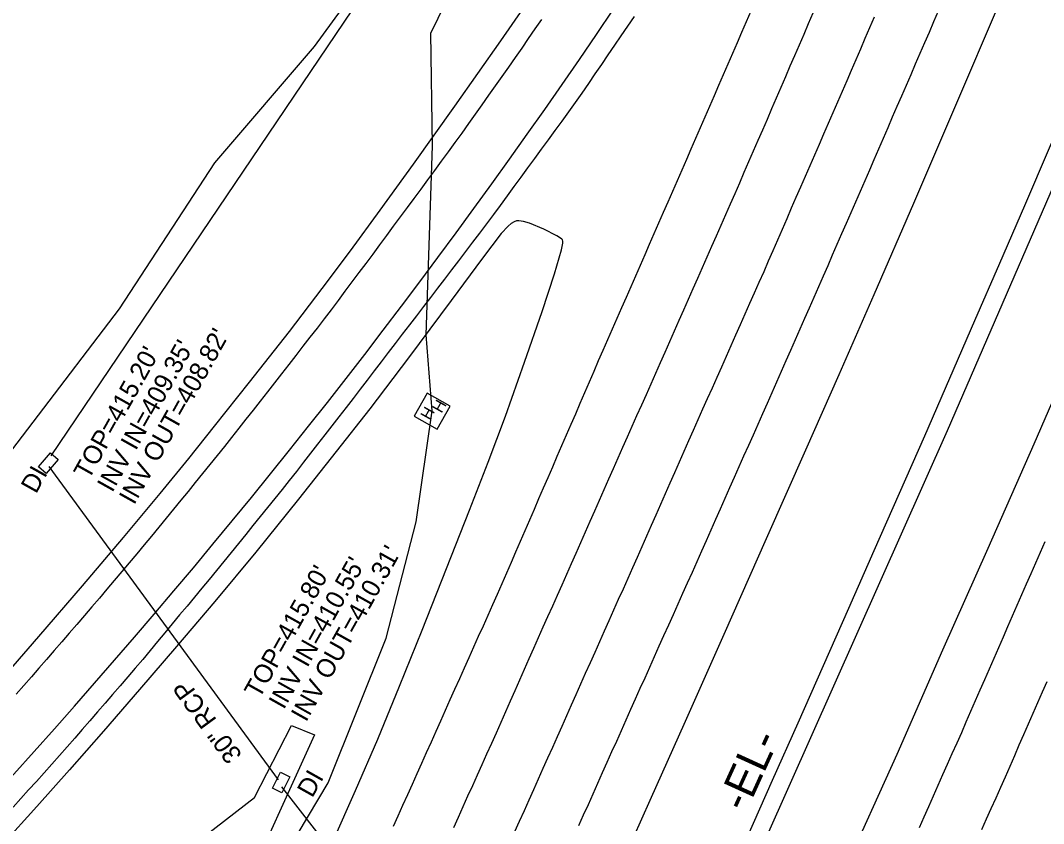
# Model space of a CAD drawing. Extents: x 2074109 to 2077820, y 741079 to 746031.
# Drawn here: x 2075888.4 to 2076109.6, y 744362.7 to 744536.2 of the extents above; entities that cross this region are included whole.
import ezdxf

# ---------------------------------------------------------------- set-up
doc = ezdxf.new("R2010")
doc.units = 0
for name, color, linetype in [('Exist Guardrail Cable Guide Rail', 7, 'Continuous'), ('Exist Horizontal Alignment', 7, 'Continuous'), ('Exist Horizontal Alignment Direction Label', 7, 'Continuous'), ('Exist Roads EOP', 7, 'Continuous'), ('Exist Roads EOT', 7, 'Continuous'), ('Exist Structure Minor Drop Inlet', 7, 'Continuous'), ('Exist Structure Minor Drop Inlet Text', 7, 'Continuous'), ('Exist Structure Minor Drop Inlet Top Elevation', 7, 'Continuous'), ('Exist Structure Minor Paved Ditch or Gutter', 7, 'Continuous'), ('Exist Structure Minor Pipes RCP 24 Inch', 7, 'Continuous'), ('Exist Structure Minor Pipes RCP 24 Inch Invert', 7, 'Continuous'), ('Exist Structure Minor Pipes RCP 30 Inch', 7, 'Continuous'), ('Exist Structure Minor Pipes RCP 30 Inch Invert', 7, 'Continuous'), ('Exist Structure Minor Pipes RCP 30 Inch Text', 7, 'Continuous'), ('Exist Utilities Telephone Hand Hole CELL', 7, 'Continuous'), ('Exist Utilities Telephone UG FO SUE LOS B', 7, 'Continuous'), ('Exist Vegetation Woods Line', 7, 'Continuous')]:
    doc.layers.add(name, color=color, linetype=linetype)

msp = doc.modelspace()

# ---------------------------------------------------------------- linework, layer by layer
at = {"layer": 'Exist Guardrail Cable Guide Rail'}
msp.add_lwpolyline([(2075948.31, 744139.02), (2075989.39, 744226.34), (2076023.39, 744300.35), (2076049.61, 744359.61), (2076088.84, 744447.64), (2076120.46, 744520.55), (2076157.81, 744608.48)], dxfattribs=at)
at = {"layer": 'Exist Horizontal Alignment'}
for centre, radius, start, end in [((2065746.77, 748969.72), 11283.45, 330.581241, 339.398504), ((2074798.58, 745361.18), 1469.76, 306.18995, 339.08912)]:
    msp.add_arc(centre, radius, start, end, dxfattribs=at)
at = {"layer": 'Exist Roads EOP'}
for points in [[(2076301.38, 744917.71), (2076290.05, 744888.4), (2076279.13, 744860.68), (2076268.89, 744834.6), (2076259.62, 744810.96), (2076250.46, 744787.8), (2076239.27, 744760.09), (2076226.77, 744729.15), (2076214.82, 744699.23), (2076203.77, 744671.9), (2076194.71, 744649.77), (2076186.11, 744628.98), (2076176.93, 744607.21), (2076166.52, 744582.37), (2076156.08, 744557.21), (2076146.17, 744533.97), (2076137.36, 744513.8), (2076127.55, 744490.96), (2076117.74, 744468.19), (2076107.5, 744444.68), (2076097.57, 744422.1), (2076087.78, 744400.15), (2076077.87, 744377.58), (2076066.3, 744351.92)], [(2076017.34, 744351.57), (2076024.53, 744367.7), (2076032.16, 744384.78), (2076040.54, 744403.58), (2076049.71, 744424.28), (2076058.18, 744443.41), (2076065.39, 744459.74), (2076072.98, 744477.03), (2076081.56, 744496.75), (2076090.68, 744517.93), (2076100.09, 744540.01), (2076106.65, 744555.4), (2076114.28, 744573.21), (2076121.23, 744589.47), (2076128.09, 744605.72), (2076135.28, 744622.91), (2076143.19, 744641.95), (2076151.31, 744661.52), (2076159.11, 744680.25), (2076166.6, 744698.31), (2076173.8, 744715.85)], [(2075883.46, 744392.94), (2075892.33, 744403.07), (2075901.78, 744414.05), (2075910.66, 744424.52), (2075918.59, 744434.01), (2075924.8, 744441.59), (2075930.34, 744448.53), (2075937.89, 744458.06), (2075946.51, 744469.04), (2075953.63, 744478.31), (2075959.7, 744486.45), (2075966.12, 744495.21), (2075973.33, 744505.2), (2075982.28, 744517.72), (2075992.24, 744531.82), (2076001.37, 744545.12)], [(2075955.99, 744358.96), (2075960.83, 744369.8), (2075965.63, 744380.89), (2075970.34, 744392.33), (2075975.22, 744404.49), (2075980.49, 744417.77), (2075985.48, 744430.43), (2075989.52, 744440.76), (2075993.26, 744450.73), (2075997.39, 744462.37), (2076001.16, 744473.37), (2076003.85, 744481.49), (2076005.36, 744486.65), (2076005.62, 744488.1), (2076005.64, 744488.54), (2076005.57, 744488.8), (2076005.41, 744488.98), (2076005.15, 744489.19), (2076004.35, 744489.7), (2076001.56, 744491.11), (2075998.42, 744492.41), (2075997.17, 744492.77), (2075996.64, 744492.89), (2075996.15, 744492.95), (2075995.66, 744492.91), (2075995.11, 744492.71), (2075994.5, 744492.33), (2075993.84, 744491.79), (2075992.32, 744490.2), (2075988.29, 744484.85), (2075981.52, 744475.68), (2075972.28, 744463.3), (2075963.92, 744452.32), (2075956.65, 744443.05), (2075948.45, 744432.76), (2075939.23, 744421.31), (2075930.4, 744410.63), (2075922.13, 744400.93), (2075914.12, 744391.62), (2075906.34, 744382.65), (2075898.96, 744374.24), (2075891.89, 744366.32), (2075884.48, 744358.15)]]:
    msp.add_lwpolyline(points, dxfattribs=at)
at = {"layer": 'Exist Roads EOT'}
for points in [[(2076021.05, 744537.06), (2076019.64, 744535), (2076018.23, 744532.93), (2076016.82, 744530.87), (2076015.41, 744528.81), (2076013.99, 744526.74), (2076012.58, 744524.68), (2076011.17, 744522.61), (2076009.76, 744520.55), (2076008.35, 744518.49), (2076006.89, 744516.46), (2076005.41, 744514.45), (2076003.94, 744512.43), (2076002.46, 744510.41), (2076000.99, 744508.39), (2075999.51, 744506.37), (2075998.03, 744504.36), (2075996.56, 744502.34), (2075995.08, 744500.32), (2075993.61, 744498.3), (2075992.13, 744496.28), (2075990.66, 744494.27), (2075989.17, 744492.26), (2075987.65, 744490.27), (2075986.13, 744488.29), (2075984.61, 744486.3), (2075983.1, 744484.32), (2075981.58, 744482.33), (2075980.06, 744480.35), (2075978.54, 744478.36), (2075977.02, 744476.38), (2075975.5, 744474.39), (2075973.98, 744472.41), (2075972.46, 744470.42), (2075970.94, 744468.44), (2075969.42, 744466.45), (2075967.9, 744464.47), (2075966.38, 744462.48), (2075964.86, 744460.5), (2075963.35, 744458.51), (2075961.83, 744456.53), (2075960.31, 744454.54), (2075958.78, 744452.57), (2075957.24, 744450.6), (2075955.7, 744448.63), (2075954.17, 744446.65), (2075952.63, 744444.68), (2075951.09, 744442.71), (2075949.56, 744440.74), (2075948.02, 744438.77), (2075946.48, 744436.8), (2075944.94, 744434.83), (2075943.36, 744432.89), (2075941.79, 744430.95), (2075940.21, 744429.01), (2075938.64, 744427.07), (2075937.06, 744425.13), (2075935.49, 744423.19), (2075933.91, 744421.25), (2075932.34, 744419.3), (2075930.76, 744417.37), (2075929.16, 744415.44), (2075927.57, 744413.52), (2075925.97, 744411.6), (2075924.38, 744409.67), (2075922.78, 744407.75), (2075921.19, 744405.83), (2075919.59, 744403.9), (2075917.99, 744401.98), (2075916.4, 744400.06), (2075914.8, 744398.13), (2075913.19, 744396.22), (2075911.55, 744394.34), (2075909.92, 744392.45), (2075908.28, 744390.56), (2075906.64, 744388.67), (2075905.01, 744386.78), (2075903.37, 744384.89), (2075901.73, 744383), (2075900.1, 744381.11), (2075898.46, 744379.23), (2075896.82, 744377.34), (2075895.16, 744375.47), (2075893.48, 744373.62), (2075891.8, 744371.78), (2075890.11, 744369.93), (2075888.43, 744368.08), (2075886.75, 744366.23)], [(2075969.02, 744362.07), (2075970.05, 744364.35), (2075971.08, 744366.63), (2075972.1, 744368.91), (2075973.13, 744371.19), (2075974.15, 744373.47), (2075975.18, 744375.75), (2075976.2, 744378.03), (2075977.22, 744380.32), (2075978.24, 744382.6), (2075979.26, 744384.88), (2075980.28, 744387.16), (2075981.3, 744389.44), (2075982.33, 744391.72), (2075983.35, 744394.01), (2075984.37, 744396.29), (2075985.39, 744398.57), (2075986.41, 744400.85), (2075987.43, 744403.13), (2075988.46, 744405.41), (2075989.48, 744407.7), (2075990.5, 744409.98), (2075991.52, 744412.26), (2075992.54, 744414.54), (2075993.53, 744416.84), (2075994.53, 744419.13), (2075995.52, 744421.42), (2075996.51, 744423.72), (2075997.51, 744426.01), (2075998.5, 744428.31), (2075999.49, 744430.6), (2076000.48, 744432.89), (2076001.48, 744435.19), (2076002.47, 744437.48), (2076003.46, 744439.78), (2076004.46, 744442.07), (2076005.45, 744444.37), (2076006.44, 744446.66), (2076007.43, 744448.95), (2076008.43, 744451.25), (2076009.42, 744453.54), (2076010.41, 744455.84), (2076011.41, 744458.13), (2076012.4, 744460.43), (2076013.39, 744462.72), (2076014.38, 744465.01), (2076015.39, 744467.3), (2076016.39, 744469.59), (2076017.4, 744471.88), (2076018.4, 744474.17), (2076019.41, 744476.46), (2076020.41, 744478.75), (2076021.42, 744481.04), (2076022.42, 744483.33), (2076023.43, 744485.62), (2076024.43, 744487.9), (2076025.44, 744490.19), (2076026.44, 744492.48), (2076027.45, 744494.77), (2076028.45, 744497.06), (2076029.45, 744499.35), (2076030.44, 744501.65), (2076031.44, 744503.94), (2076032.44, 744506.23), (2076033.43, 744508.52), (2076034.43, 744510.82), (2076035.43, 744513.11), (2076036.42, 744515.4), (2076037.42, 744517.7), (2076038.42, 744519.99), (2076039.41, 744522.28), (2076040.41, 744524.57), (2076041.41, 744526.87), (2076042.4, 744529.16), (2076043.4, 744531.45), (2076044.4, 744533.74), (2076045.39, 744536.04), (2076046.39, 744538.33)], [(2076059.72, 744537.81), (2076058.73, 744535.51), (2076057.75, 744533.21), (2076056.76, 744530.92), (2076055.77, 744528.62), (2076054.78, 744526.33), (2076053.79, 744524.03), (2076052.79, 744521.74), (2076051.8, 744519.44), (2076050.8, 744517.15), (2076049.81, 744514.86), (2076048.81, 744512.56), (2076047.81, 744510.27), (2076046.82, 744507.98), (2076045.82, 744505.68), (2076044.83, 744503.39), (2076043.83, 744501.1), (2076042.84, 744498.8), (2076041.84, 744496.51), (2076040.83, 744494.22), (2076039.83, 744491.94), (2076038.82, 744489.65), (2076037.81, 744487.36), (2076036.8, 744485.07), (2076035.79, 744482.79), (2076034.77, 744480.5), (2076033.76, 744478.22), (2076032.75, 744475.93), (2076031.74, 744473.65), (2076030.72, 744471.36), (2076029.71, 744469.08), (2076028.7, 744466.79), (2076027.68, 744464.5), (2076026.67, 744462.22), (2076025.66, 744459.93), (2076024.65, 744457.65), (2076023.64, 744455.36), (2076022.63, 744453.07), (2076021.62, 744450.79), (2076020.61, 744448.5), (2076019.6, 744446.21), (2076018.59, 744443.93), (2076017.58, 744441.64), (2076016.57, 744439.35), (2076015.56, 744437.07), (2076014.55, 744434.78), (2076013.54, 744432.49), (2076012.53, 744430.21), (2076011.52, 744427.92), (2076010.51, 744425.63), (2076009.49, 744423.35), (2076008.48, 744421.06), (2076007.46, 744418.78), (2076006.44, 744416.5), (2076005.42, 744414.21), (2076004.41, 744411.93), (2076003.39, 744409.65), (2076002.37, 744407.36), (2076001.36, 744405.08), (2076000.34, 744402.79), (2075999.33, 744400.51), (2075998.31, 744398.23), (2075997.29, 744395.94), (2075996.28, 744393.66), (2075995.26, 744391.37), (2075994.25, 744389.09), (2075993.23, 744386.8), (2075992.22, 744384.52), (2075991.2, 744382.23), (2075990.19, 744379.95), (2075989.17, 744377.67), (2075988.14, 744375.39), (2075987.12, 744373.11), (2075986.09, 744370.83), (2075985.07, 744368.55), (2075984.04, 744366.27), (2075983.01, 744363.99), (2075981.99, 744361.71)], [(2075995.28, 744360.92), (2075996.3, 744363.21), (2075997.33, 744365.49), (2075998.35, 744367.77), (2075999.37, 744370.05), (2076000.4, 744372.33), (2076001.42, 744374.61), (2076002.44, 744376.89), (2076003.46, 744379.17), (2076004.49, 744381.45), (2076005.51, 744383.74), (2076006.52, 744386.02), (2076007.54, 744388.3), (2076008.56, 744390.59), (2076009.57, 744392.87), (2076010.59, 744395.15), (2076011.61, 744397.44), (2076012.63, 744399.72), (2076013.64, 744402), (2076014.66, 744404.29), (2076015.68, 744406.57), (2076016.69, 744408.86), (2076017.71, 744411.14), (2076018.74, 744413.42), (2076019.76, 744415.7), (2076020.78, 744417.98), (2076021.79, 744420.27), (2076022.8, 744422.55), (2076023.81, 744424.84), (2076024.82, 744427.13), (2076025.82, 744429.42), (2076026.83, 744431.71), (2076027.84, 744433.99), (2076028.85, 744436.28), (2076029.86, 744438.57), (2076030.86, 744440.86), (2076031.87, 744443.15), (2076032.88, 744445.43), (2076033.89, 744447.72), (2076034.91, 744450), (2076035.94, 744452.28), (2076036.96, 744454.56), (2076037.99, 744456.84), (2076039, 744459.13), (2076040.02, 744461.41), (2076041.03, 744463.69), (2076042.05, 744465.98), (2076043.07, 744468.26), (2076044.08, 744470.55), (2076045.1, 744472.83), (2076046.11, 744475.12), (2076047.13, 744477.4), (2076048.14, 744479.68), (2076049.16, 744481.97), (2076050.16, 744484.26), (2076051.16, 744486.55), (2076052.15, 744488.85), (2076053.14, 744491.14), (2076054.14, 744493.43), (2076055.14, 744495.72), (2076056.14, 744498.02), (2076057.14, 744500.31), (2076058.14, 744502.6), (2076059.14, 744504.89), (2076060.13, 744507.18), (2076061.13, 744509.47), (2076062.13, 744511.77), (2076063.13, 744514.06), (2076064.13, 744516.35), (2076065.13, 744518.64), (2076066.12, 744520.94), (2076067.11, 744523.23), (2076068.1, 744525.53), (2076069.09, 744527.82), (2076070.08, 744530.12), (2076071.07, 744532.41), (2076072.06, 744534.71), (2076073.05, 744537)], [(2076086.82, 744538.26), (2076085.83, 744535.97), (2076084.85, 744533.67), (2076083.86, 744531.37), (2076082.87, 744529.08), (2076081.88, 744526.78), (2076080.88, 744524.49), (2076079.89, 744522.2), (2076078.89, 744519.9), (2076077.9, 744517.61), (2076076.91, 744515.31), (2076075.91, 744513.02), (2076074.92, 744510.73), (2076073.93, 744508.43), (2076072.93, 744506.14), (2076071.94, 744503.85), (2076070.94, 744501.55), (2076069.95, 744499.26), (2076068.96, 744496.96), (2076067.96, 744494.67), (2076066.96, 744492.38), (2076065.95, 744490.09), (2076064.94, 744487.81), (2076063.93, 744485.52), (2076062.93, 744483.23), (2076061.92, 744480.94), (2076060.91, 744478.65), (2076059.91, 744476.37), (2076058.9, 744474.08), (2076057.89, 744471.79), (2076056.88, 744469.5), (2076055.88, 744467.21), (2076054.87, 744464.92), (2076053.86, 744462.64), (2076052.86, 744460.35), (2076051.85, 744458.06), (2076050.84, 744455.77), (2076049.83, 744453.48), (2076048.83, 744451.2), (2076047.81, 744448.91), (2076046.79, 744446.63), (2076045.78, 744444.34), (2076044.76, 744442.06), (2076043.75, 744439.78), (2076042.73, 744437.49), (2076041.71, 744435.21), (2076040.7, 744432.92), (2076039.68, 744430.64), (2076038.67, 744428.36), (2076037.65, 744426.07), (2076036.63, 744423.79), (2076035.62, 744421.5), (2076034.6, 744419.22), (2076033.59, 744416.93), (2076032.56, 744414.65), (2076031.54, 744412.37), (2076030.52, 744410.09), (2076029.5, 744407.81), (2076028.47, 744405.53), (2076027.45, 744403.25), (2076026.43, 744400.97), (2076025.41, 744398.68), (2076024.39, 744396.4), (2076023.36, 744394.12), (2076022.34, 744391.84), (2076021.32, 744389.56), (2076020.3, 744387.28), (2076019.28, 744385), (2076018.25, 744382.71), (2076017.23, 744380.43), (2076016.21, 744378.15), (2076015.19, 744375.87), (2076014.17, 744373.59), (2076013.15, 744371.31), (2076012.12, 744369.03), (2076011.1, 744366.74), (2076010.08, 744364.46), (2076009.06, 744362.18)], [(2076001.02, 744536.46), (2075999.6, 744534.4), (2075998.18, 744532.34), (2075996.76, 744530.28), (2075995.34, 744528.23), (2075993.91, 744526.17), (2075992.47, 744524.14), (2075991.02, 744522.1), (2075989.57, 744520.06), (2075988.12, 744518.02), (2075986.68, 744515.98), (2075985.23, 744513.95), (2075983.78, 744511.91), (2075982.31, 744509.89), (2075980.83, 744507.87), (2075979.36, 744505.85), (2075977.88, 744503.84), (2075976.41, 744501.82), (2075974.93, 744499.8), (2075973.45, 744497.79), (2075971.96, 744495.78), (2075970.48, 744493.77), (2075968.99, 744491.76), (2075967.5, 744489.75), (2075966.02, 744487.74), (2075964.53, 744485.73), (2075963.04, 744483.73), (2075961.53, 744481.73), (2075960.03, 744479.73), (2075958.53, 744477.73), (2075957.03, 744475.73), (2075955.53, 744473.73), (2075954.03, 744471.74), (2075952.5, 744469.76), (2075950.96, 744467.79), (2075949.43, 744465.81), (2075947.9, 744463.84), (2075946.37, 744461.86), (2075944.83, 744459.89), (2075943.29, 744457.92), (2075941.75, 744455.95), (2075940.2, 744453.99), (2075938.66, 744452.02), (2075937.11, 744450.06), (2075935.57, 744448.09), (2075934.03, 744446.13), (2075932.46, 744444.18), (2075930.89, 744442.24), (2075929.31, 744440.29), (2075927.74, 744438.35), (2075926.17, 744436.41), (2075924.6, 744434.46), (2075923.02, 744432.53), (2075921.43, 744430.6), (2075919.84, 744428.67), (2075918.26, 744426.74), (2075916.67, 744424.8), (2075915.08, 744422.87), (2075913.49, 744420.95), (2075911.88, 744419.04), (2075910.26, 744417.13), (2075908.65, 744415.22), (2075907.04, 744413.31), (2075905.42, 744411.4), (2075903.8, 744409.51), (2075902.17, 744407.61), (2075900.54, 744405.72), (2075898.91, 744403.82), (2075897.28, 744401.93), (2075895.65, 744400.04), (2075894.01, 744398.15), (2075892.36, 744396.27), (2075890.71, 744394.39), (2075889.06, 744392.52), (2075887.41, 744390.64)], [(2076082.77, 744361.82), (2076083.79, 744364.1), (2076084.8, 744366.38), (2076085.82, 744368.66), (2076086.84, 744370.95), (2076087.86, 744373.23), (2076088.87, 744375.52), (2076089.88, 744377.8), (2076090.9, 744380.09), (2076091.91, 744382.37), (2076092.91, 744384.66), (2076093.91, 744386.95), (2076094.91, 744389.24), (2076095.92, 744391.53), (2076096.92, 744393.83), (2076097.92, 744396.12), (2076098.92, 744398.41), (2076099.92, 744400.7), (2076100.92, 744402.99), (2076101.92, 744405.28), (2076102.92, 744407.57), (2076103.92, 744409.86), (2076104.92, 744412.15), (2076105.93, 744414.44), (2076106.94, 744416.73), (2076107.94, 744419.02), (2076108.95, 744421.3), (2076109.96, 744423.59)], [(2076110.35, 744393.31), (2076109.34, 744391.03), (2076108.33, 744388.74), (2076107.32, 744386.45), (2076106.32, 744384.16), (2076105.31, 744381.87), (2076104.3, 744379.59), (2076103.3, 744377.3), (2076102.3, 744375.01), (2076101.3, 744372.71), (2076100.3, 744370.42), (2076099.28, 744368.14), (2076098.25, 744365.86), (2076097.23, 744363.58), (2076096.21, 744361.3)]]:
    msp.add_lwpolyline(points, dxfattribs=at)
at = {"layer": 'Exist Structure Minor Drop Inlet'}
for points in [[(2075892.26, 744439.78), (2075894.83, 744442.77), (2075896.5, 744441.33), (2075893.93, 744438.35)], [(2075944.6, 744373.77), (2075946.64, 744372.75), (2075944.91, 744369.27), (2075942.87, 744370.28)]]:
    msp.add_lwpolyline(points, close=True, dxfattribs=at)
at = {"layer": 'Exist Structure Minor Paved Ditch or Gutter'}
msp.add_lwpolyline([(2075928.41, 744360.16), (2075938.96, 744368.29), (2075946.97, 744383.86), (2075951.98, 744381.87), (2075935.43, 744345.55)], dxfattribs=at)
at = {"layer": 'Exist Structure Minor Pipes RCP 24 Inch'}
msp.add_line((2075944.79, 744370.57), (2076010.87, 744286.26), dxfattribs=at)
at = {"layer": 'Exist Structure Minor Pipes RCP 30 Inch'}
for p, q in [((2076051.81, 744674.36), (2075894.91, 744442.14)), ((2075894.49, 744439.84), (2075944.07, 744372.13))]:
    msp.add_line(p, q, dxfattribs=at)
at = {"layer": 'Exist Utilities Telephone Hand Hole CELL'}
for p, q in [((2075976.29, 744455.68), (2075973.49, 744450.69)), ((2075981.29, 744452.89), (2075976.29, 744455.68)), ((2075978.49, 744447.89), (2075981.29, 744452.89)), ((2075973.49, 744450.69), (2075978.49, 744447.89)), ((2075977.39, 744451.79), (2075977.39, 744451.79))]:
    msp.add_line(p, q, dxfattribs=at)
at = {"layer": 'Exist Utilities Telephone UG FO SUE LOS B'}
msp.add_lwpolyline([(2075937.23, 744341.86), (2075954.9, 744371.47), (2075967.47, 744402.74), (2075973.95, 744427.85), (2075977.39, 744451.86), (2075976.07, 744468.29), (2075977.43, 744509.14), (2075977.11, 744533.46), (2075991.55, 744563.05), (2076030.62, 744642.2), (2076067.73, 744708.03), (2076087.38, 744738.93), (2076104.62, 744783.9), (2076126.25, 744837.76), (2076148.02, 744890.9), (2076167.98, 744943.19), (2076197.47, 745025.67)], dxfattribs=at)
at = {"layer": 'Exist Vegetation Woods Line'}
msp.add_lwpolyline([(2076035.25, 744661.7), (2076004.84, 744606.77), (2075976.36, 744564.25), (2075951.89, 744530.59), (2075930.35, 744505.47), (2075909.71, 744473.91), (2075872.32, 744424.89), (2075842.27, 744395.14), (2075808.52, 744358.81), (2075764.72, 744313.77), (2075734.25, 744288.86), (2075696.68, 744260.54), (2075680.23, 744252.64)], dxfattribs=at)

# ---------------------------------------------------------------- texts
at = {"layer": 'Exist Horizontal Alignment Direction Label'}
msp.add_text('-EL-', height=7, rotation=65.5619, dxfattribs=at).set_placement((2076045.27, 744364.89))
at = {"layer": 'Exist Structure Minor Drop Inlet Text'}
for p in [(2075891.72, 744433.77), (2075951.46, 744368.05)]:
    msp.add_text('DI', height=4, rotation=60.7411, dxfattribs=at).set_placement(p)
at = {"layer": 'Exist Structure Minor Drop Inlet Top Elevation'}
for s, p in [("TOP=415.20'", (2075903.14, 744436.79)), ("TOP=415.80'", (2075940.03, 744389.47))]:
    msp.add_text(s, height=4, rotation=60.7411, dxfattribs=at).set_placement(p)
at = {"layer": 'Exist Structure Minor Pipes RCP 24 Inch Invert'}
msp.add_text("INV IN=410.55'", height=4, rotation=60.7411, dxfattribs=at).set_placement((2075945.3, 744387.14))
at = {"layer": 'Exist Structure Minor Pipes RCP 30 Inch Invert'}
for s, p in [("INV OUT=408.82'", (2075912.94, 744431.36)), ("INV IN=409.35'", (2075908.2, 744434.04)), ("INV OUT=410.31'", (2075950.12, 744384.44))]:
    msp.add_text(s, height=4, rotation=60.7411, dxfattribs=at).set_placement(p)
at = {"layer": 'Exist Structure Minor Pipes RCP 30 Inch Text'}
msp.add_text('30" RCP', height=4, rotation=126.2092, dxfattribs=at).set_placement((2075936.44, 744377.52))
at = {"layer": 'Exist Utilities Telephone Hand Hole CELL'}
for p in [(2075976.89, 744449.68), (2075979.42, 744451.21)]:
    msp.add_text('H', height=2.5, rotation=60.7411, dxfattribs=at).set_placement(p)

doc.saveas('drawing.dxf')
